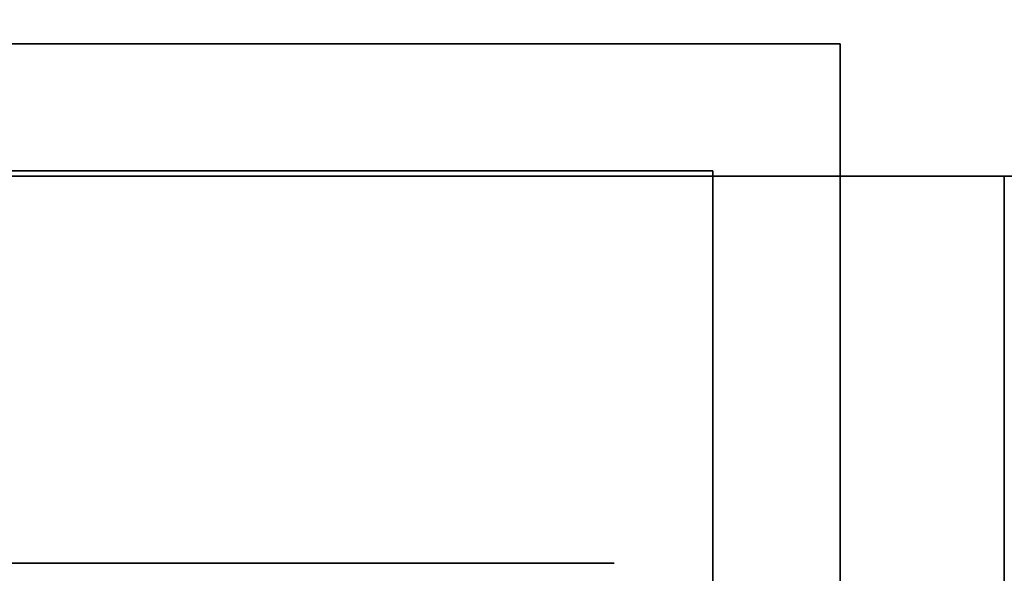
# Model space of a CAD drawing. Extents: x -1299 to -1246.9, y 2743.7 to 2747.9.
# Tile 492 of 656: x -1253.0293 to -1252.9921, y 2746.7055 to 2746.7264. Entities that reach past the tile are written whole.
import ezdxf

# ---------------------------------------------------------------- set-up
doc = ezdxf.new("R2010")
doc.units = 0
doc.header["$LTSCALE"] = 150
doc.header["$MEASUREMENT"] = 0
doc.layers.add('3DFACE_BOLT', color=7, linetype='CONTINUOUS')
doc.layers.add('3DFACE_SHAPE', color=7, linetype='CONTINUOUS')

msp = doc.modelspace()

# ---------------------------------------------------------------- linework, layer by layer
at = {"layer": '3DFACE_BOLT', "color": 1}
for points, invisible_edges in [([(-1253.028219, 2746.738449, 0.138), (-1253.027827, 2746.738449, 0.135528), (-1253.028219, 2746.688449, 0.138)], 14), ([(-1253.028219, 2746.688449, 0.138), (-1253.027827, 2746.738449, 0.135528), (-1253.027827, 2746.688449, 0.135528)], 3), ([(-1253.027827, 2746.738449, 0.140472), (-1253.028219, 2746.738449, 0.138), (-1253.027827, 2746.688449, 0.140472)], 14), ([(-1253.027827, 2746.688449, 0.140472), (-1253.028219, 2746.738449, 0.138), (-1253.028219, 2746.688449, 0.138)], 3), ([(-1253.028219, 2746.738449, 0.068), (-1253.027827, 2746.738449, 0.065528), (-1253.028219, 2746.688449, 0.068)], 14), ([(-1253.028219, 2746.688449, 0.068), (-1253.027827, 2746.738449, 0.065528), (-1253.027827, 2746.688449, 0.065528)], 3), ([(-1253.027827, 2746.738449, 0.070472), (-1253.028219, 2746.738449, 0.068), (-1253.027827, 2746.688449, 0.070472)], 14), ([(-1253.027827, 2746.688449, 0.070472), (-1253.028219, 2746.738449, 0.068), (-1253.028219, 2746.688449, 0.068)], 3), ([(-1253.027827, 2746.738449, 0.135528), (-1253.026691, 2746.738449, 0.133298), (-1253.027827, 2746.688449, 0.135528)], 14), ([(-1253.027827, 2746.688449, 0.135528), (-1253.026691, 2746.738449, 0.133298), (-1253.026691, 2746.688449, 0.133298)], 3), ([(-1253.026691, 2746.738449, 0.142702), (-1253.027827, 2746.738449, 0.140472), (-1253.026691, 2746.688449, 0.142702)], 14), ([(-1253.026691, 2746.688449, 0.142702), (-1253.027827, 2746.738449, 0.140472), (-1253.027827, 2746.688449, 0.140472)], 3), ([(-1253.027827, 2746.738449, 0.065528), (-1253.026691, 2746.738449, 0.063298), (-1253.027827, 2746.688449, 0.065528)], 14), ([(-1253.027827, 2746.688449, 0.065528), (-1253.026691, 2746.738449, 0.063298), (-1253.026691, 2746.688449, 0.063298)], 3), ([(-1253.026691, 2746.738449, 0.072702), (-1253.027827, 2746.738449, 0.070472), (-1253.026691, 2746.688449, 0.072702)], 14), ([(-1253.026691, 2746.688449, 0.072702), (-1253.027827, 2746.738449, 0.070472), (-1253.027827, 2746.688449, 0.070472)], 3), ([(-1253.026691, 2746.738449, 0.133298), (-1253.024921, 2746.738449, 0.131528), (-1253.026691, 2746.688449, 0.133298)], 14), ([(-1253.026691, 2746.688449, 0.133298), (-1253.024921, 2746.738449, 0.131528), (-1253.024921, 2746.688449, 0.131528)], 3), ([(-1253.024921, 2746.738449, 0.144472), (-1253.026691, 2746.738449, 0.142702), (-1253.024921, 2746.688449, 0.144472)], 14), ([(-1253.024921, 2746.688449, 0.144472), (-1253.026691, 2746.738449, 0.142702), (-1253.026691, 2746.688449, 0.142702)], 3), ([(-1253.026691, 2746.738449, 0.063298), (-1253.024921, 2746.738449, 0.061528), (-1253.026691, 2746.688449, 0.063298)], 14), ([(-1253.026691, 2746.688449, 0.063298), (-1253.024921, 2746.738449, 0.061528), (-1253.024921, 2746.688449, 0.061528)], 3), ([(-1253.024921, 2746.738449, 0.074472), (-1253.026691, 2746.738449, 0.072702), (-1253.024921, 2746.688449, 0.074472)], 14), ([(-1253.024921, 2746.688449, 0.074472), (-1253.026691, 2746.738449, 0.072702), (-1253.026691, 2746.688449, 0.072702)], 3), ([(-1253.024921, 2746.738449, 0.131528), (-1253.022691, 2746.738449, 0.130392), (-1253.024921, 2746.688449, 0.131528)], 14), ([(-1253.024921, 2746.688449, 0.131528), (-1253.022691, 2746.738449, 0.130392), (-1253.022691, 2746.688449, 0.130392)], 3), ([(-1253.022691, 2746.738449, 0.145608), (-1253.024921, 2746.738449, 0.144472), (-1253.022691, 2746.688449, 0.145608)], 14), ([(-1253.022691, 2746.688449, 0.145608), (-1253.024921, 2746.738449, 0.144472), (-1253.024921, 2746.688449, 0.144472)], 3), ([(-1253.024921, 2746.738449, 0.061528), (-1253.022691, 2746.738449, 0.060392), (-1253.024921, 2746.688449, 0.061528)], 14), ([(-1253.024921, 2746.688449, 0.061528), (-1253.022691, 2746.738449, 0.060392), (-1253.022691, 2746.688449, 0.060392)], 3), ([(-1253.022691, 2746.738449, 0.075608), (-1253.024921, 2746.738449, 0.074472), (-1253.022691, 2746.688449, 0.075608)], 14), ([(-1253.022691, 2746.688449, 0.075608), (-1253.024921, 2746.738449, 0.074472), (-1253.024921, 2746.688449, 0.074472)], 3), ([(-1253.022691, 2746.738449, 0.130392), (-1253.020219, 2746.738449, 0.13), (-1253.022691, 2746.688449, 0.130392)], 14), ([(-1253.022691, 2746.688449, 0.130392), (-1253.020219, 2746.738449, 0.13), (-1253.020219, 2746.688449, 0.13)], 3), ([(-1253.020219, 2746.738449, 0.146), (-1253.022691, 2746.738449, 0.145608), (-1253.020219, 2746.688449, 0.146)], 14), ([(-1253.020219, 2746.688449, 0.146), (-1253.022691, 2746.738449, 0.145608), (-1253.022691, 2746.688449, 0.145608)], 3), ([(-1253.022691, 2746.738449, 0.060392), (-1253.020219, 2746.738449, 0.06), (-1253.022691, 2746.688449, 0.060392)], 14), ([(-1253.022691, 2746.688449, 0.060392), (-1253.020219, 2746.738449, 0.06), (-1253.020219, 2746.688449, 0.06)], 3), ([(-1253.020219, 2746.738449, 0.076), (-1253.022691, 2746.738449, 0.075608), (-1253.020219, 2746.688449, 0.076)], 14), ([(-1253.020219, 2746.688449, 0.076), (-1253.022691, 2746.738449, 0.075608), (-1253.022691, 2746.688449, 0.075608)], 3), ([(-1253.020219, 2746.738449, 0.13), (-1253.017747, 2746.738449, 0.130392), (-1253.020219, 2746.688449, 0.13)], 14), ([(-1253.020219, 2746.688449, 0.13), (-1253.017747, 2746.738449, 0.130392), (-1253.017747, 2746.688449, 0.130392)], 3), ([(-1253.017747, 2746.738449, 0.145608), (-1253.020219, 2746.738449, 0.146), (-1253.017747, 2746.688449, 0.145608)], 14), ([(-1253.017747, 2746.688449, 0.145608), (-1253.020219, 2746.738449, 0.146), (-1253.020219, 2746.688449, 0.146)], 3), ([(-1253.020219, 2746.738449, 0.06), (-1253.017747, 2746.738449, 0.060392), (-1253.020219, 2746.688449, 0.06)], 14), ([(-1253.020219, 2746.688449, 0.06), (-1253.017747, 2746.738449, 0.060392), (-1253.017747, 2746.688449, 0.060392)], 3), ([(-1253.017747, 2746.738449, 0.075608), (-1253.020219, 2746.738449, 0.076), (-1253.017747, 2746.688449, 0.075608)], 14), ([(-1253.017747, 2746.688449, 0.075608), (-1253.020219, 2746.738449, 0.076), (-1253.020219, 2746.688449, 0.076)], 3), ([(-1253.017747, 2746.738449, 0.130392), (-1253.015516, 2746.738449, 0.131528), (-1253.017747, 2746.688449, 0.130392)], 14), ([(-1253.017747, 2746.688449, 0.130392), (-1253.015516, 2746.738449, 0.131528), (-1253.015516, 2746.688449, 0.131528)], 3), ([(-1253.015516, 2746.738449, 0.144472), (-1253.017747, 2746.738449, 0.145608), (-1253.015516, 2746.688449, 0.144472)], 14), ([(-1253.015516, 2746.688449, 0.144472), (-1253.017747, 2746.738449, 0.145608), (-1253.017747, 2746.688449, 0.145608)], 3), ([(-1253.017747, 2746.738449, 0.060392), (-1253.015516, 2746.738449, 0.061528), (-1253.017747, 2746.688449, 0.060392)], 14), ([(-1253.017747, 2746.688449, 0.060392), (-1253.015516, 2746.738449, 0.061528), (-1253.015516, 2746.688449, 0.061528)], 3), ([(-1253.015516, 2746.738449, 0.074472), (-1253.017747, 2746.738449, 0.075608), (-1253.015516, 2746.688449, 0.074472)], 14), ([(-1253.015516, 2746.688449, 0.074472), (-1253.017747, 2746.738449, 0.075608), (-1253.017747, 2746.688449, 0.075608)], 3), ([(-1253.015516, 2746.738449, 0.131528), (-1253.013747, 2746.738449, 0.133298), (-1253.015516, 2746.688449, 0.131528)], 14), ([(-1253.015516, 2746.688449, 0.131528), (-1253.013747, 2746.738449, 0.133298), (-1253.013747, 2746.688449, 0.133298)], 3), ([(-1253.013747, 2746.738449, 0.142702), (-1253.015516, 2746.738449, 0.144472), (-1253.013747, 2746.688449, 0.142702)], 14), ([(-1253.013747, 2746.688449, 0.142702), (-1253.015516, 2746.738449, 0.144472), (-1253.015516, 2746.688449, 0.144472)], 3), ([(-1253.015516, 2746.738449, 0.061528), (-1253.013747, 2746.738449, 0.063298), (-1253.015516, 2746.688449, 0.061528)], 14), ([(-1253.015516, 2746.688449, 0.061528), (-1253.013747, 2746.738449, 0.063298), (-1253.013747, 2746.688449, 0.063298)], 3), ([(-1253.013747, 2746.738449, 0.072702), (-1253.015516, 2746.738449, 0.074472), (-1253.013747, 2746.688449, 0.072702)], 14), ([(-1253.013747, 2746.688449, 0.072702), (-1253.015516, 2746.738449, 0.074472), (-1253.015516, 2746.688449, 0.074472)], 3), ([(-1253.013747, 2746.738449, 0.133298), (-1253.01261, 2746.738449, 0.135528), (-1253.013747, 2746.688449, 0.133298)], 14), ([(-1253.013747, 2746.688449, 0.133298), (-1253.01261, 2746.738449, 0.135528), (-1253.01261, 2746.688449, 0.135528)], 3), ([(-1253.01261, 2746.738449, 0.140472), (-1253.013747, 2746.738449, 0.142702), (-1253.01261, 2746.688449, 0.140472)], 14), ([(-1253.01261, 2746.688449, 0.140472), (-1253.013747, 2746.738449, 0.142702), (-1253.013747, 2746.688449, 0.142702)], 3), ([(-1253.013747, 2746.738449, 0.063298), (-1253.01261, 2746.738449, 0.065528), (-1253.013747, 2746.688449, 0.063298)], 14), ([(-1253.013747, 2746.688449, 0.063298), (-1253.01261, 2746.738449, 0.065528), (-1253.01261, 2746.688449, 0.065528)], 3), ([(-1253.01261, 2746.738449, 0.070472), (-1253.013747, 2746.738449, 0.072702), (-1253.01261, 2746.688449, 0.070472)], 14), ([(-1253.01261, 2746.688449, 0.070472), (-1253.013747, 2746.738449, 0.072702), (-1253.013747, 2746.688449, 0.072702)], 3), ([(-1253.01261, 2746.738449, 0.135528), (-1253.012219, 2746.738449, 0.138), (-1253.01261, 2746.688449, 0.135528)], 14), ([(-1253.01261, 2746.688449, 0.135528), (-1253.012219, 2746.738449, 0.138), (-1253.012219, 2746.688449, 0.138)], 3), ([(-1253.012219, 2746.738449, 0.138), (-1253.01261, 2746.738449, 0.140472), (-1253.012219, 2746.688449, 0.138)], 14), ([(-1253.012219, 2746.688449, 0.138), (-1253.01261, 2746.738449, 0.140472), (-1253.01261, 2746.688449, 0.140472)], 3), ([(-1253.01261, 2746.738449, 0.065528), (-1253.012219, 2746.738449, 0.068), (-1253.01261, 2746.688449, 0.065528)], 14), ([(-1253.01261, 2746.688449, 0.065528), (-1253.012219, 2746.738449, 0.068), (-1253.012219, 2746.688449, 0.068)], 3), ([(-1253.012219, 2746.738449, 0.068), (-1253.01261, 2746.738449, 0.070472), (-1253.012219, 2746.688449, 0.068)], 14), ([(-1253.012219, 2746.688449, 0.068), (-1253.01261, 2746.738449, 0.070472), (-1253.01261, 2746.688449, 0.070472)], 3), ([(-1253.033594, 2746.720649, 0.138), (-1253.026906, 2746.720649, 0.126417), (-1253.033594, 2746.705849, 0.138)], 14), ([(-1253.033594, 2746.705849, 0.138), (-1253.026906, 2746.720649, 0.126417), (-1253.026906, 2746.705849, 0.126417)], 3), ([(-1253.026906, 2746.720649, 0.149583), (-1253.033594, 2746.720649, 0.138), (-1253.026906, 2746.705849, 0.149583)], 14), ([(-1253.026906, 2746.705849, 0.149583), (-1253.033594, 2746.720649, 0.138), (-1253.033594, 2746.705849, 0.138)], 3), ([(-1253.033594, 2746.720649, 0.138), (-1253.026906, 2746.720649, 0.149583), (-1253.026906, 2746.720649, 0.126417)], 2), ([(-1253.033594, 2746.720649, 0.068), (-1253.026906, 2746.720649, 0.056417), (-1253.033594, 2746.705849, 0.068)], 14), ([(-1253.033594, 2746.705849, 0.068), (-1253.026906, 2746.720649, 0.056417), (-1253.026906, 2746.705849, 0.056417)], 3), ([(-1253.026906, 2746.720649, 0.079583), (-1253.033594, 2746.720649, 0.068), (-1253.026906, 2746.705849, 0.079583)], 14), ([(-1253.026906, 2746.705849, 0.079583), (-1253.033594, 2746.720649, 0.068), (-1253.033594, 2746.705849, 0.068)], 3), ([(-1253.033594, 2746.720649, 0.068), (-1253.026906, 2746.720649, 0.079583), (-1253.026906, 2746.720649, 0.056417)], 2), ([(-1253.026906, 2746.720649, 0.126417), (-1253.013531, 2746.720649, 0.126417), (-1253.026906, 2746.705849, 0.126417)], 14), ([(-1253.026906, 2746.705849, 0.126417), (-1253.013531, 2746.720649, 0.126417), (-1253.013531, 2746.705849, 0.126417)], 3), ([(-1253.013531, 2746.720649, 0.149583), (-1253.026906, 2746.720649, 0.149583), (-1253.013531, 2746.705849, 0.149583)], 14), ([(-1253.013531, 2746.705849, 0.149583), (-1253.026906, 2746.720649, 0.149583), (-1253.026906, 2746.705849, 0.149583)], 3), ([(-1253.026906, 2746.720649, 0.149583), (-1253.013531, 2746.720649, 0.149583), (-1253.026906, 2746.720649, 0.126417)], 14), ([(-1253.026906, 2746.720649, 0.126417), (-1253.013531, 2746.720649, 0.149583), (-1253.013531, 2746.720649, 0.126417)], 3), ([(-1253.026906, 2746.720649, 0.056417), (-1253.013531, 2746.720649, 0.056417), (-1253.026906, 2746.705849, 0.056417)], 14), ([(-1253.026906, 2746.705849, 0.056417), (-1253.013531, 2746.720649, 0.056417), (-1253.013531, 2746.705849, 0.056417)], 3), ([(-1253.013531, 2746.720649, 0.079583), (-1253.026906, 2746.720649, 0.079583), (-1253.013531, 2746.705849, 0.079583)], 14), ([(-1253.013531, 2746.705849, 0.079583), (-1253.026906, 2746.720649, 0.079583), (-1253.026906, 2746.705849, 0.079583)], 3), ([(-1253.026906, 2746.720649, 0.079583), (-1253.013531, 2746.720649, 0.079583), (-1253.026906, 2746.720649, 0.056417)], 14), ([(-1253.026906, 2746.720649, 0.056417), (-1253.013531, 2746.720649, 0.079583), (-1253.013531, 2746.720649, 0.056417)], 3), ([(-1253.013531, 2746.720649, 0.126417), (-1253.006844, 2746.720649, 0.138), (-1253.013531, 2746.705849, 0.126417)], 14), ([(-1253.013531, 2746.705849, 0.126417), (-1253.006844, 2746.720649, 0.138), (-1253.006844, 2746.705849, 0.138)], 3), ([(-1253.006844, 2746.720649, 0.138), (-1253.013531, 2746.720649, 0.149583), (-1253.006844, 2746.705849, 0.138)], 14), ([(-1253.006844, 2746.705849, 0.138), (-1253.013531, 2746.720649, 0.149583), (-1253.013531, 2746.705849, 0.149583)], 3), ([(-1253.013531, 2746.720649, 0.149583), (-1253.006844, 2746.720649, 0.138), (-1253.013531, 2746.720649, 0.126417)], 12), ([(-1253.013531, 2746.720649, 0.056417), (-1253.006844, 2746.720649, 0.068), (-1253.013531, 2746.705849, 0.056417)], 14), ([(-1253.013531, 2746.705849, 0.056417), (-1253.006844, 2746.720649, 0.068), (-1253.006844, 2746.705849, 0.068)], 3), ([(-1253.006844, 2746.720649, 0.068), (-1253.013531, 2746.720649, 0.079583), (-1253.006844, 2746.705849, 0.068)], 14), ([(-1253.006844, 2746.705849, 0.068), (-1253.013531, 2746.720649, 0.079583), (-1253.013531, 2746.705849, 0.079583)], 3), ([(-1253.013531, 2746.720649, 0.079583), (-1253.006844, 2746.720649, 0.068), (-1253.013531, 2746.720649, 0.056417)], 12), ([(-1253.033594, 2746.705849, 0.138), (-1253.026906, 2746.705849, 0.126417), (-1253.026906, 2746.705849, 0.149583)], 2), ([(-1253.033594, 2746.705849, 0.068), (-1253.026906, 2746.705849, 0.056417), (-1253.026906, 2746.705849, 0.079583)], 2), ([(-1253.026906, 2746.705849, 0.126417), (-1253.013531, 2746.705849, 0.126417), (-1253.026906, 2746.705849, 0.149583)], 14), ([(-1253.026906, 2746.705849, 0.149583), (-1253.013531, 2746.705849, 0.126417), (-1253.013531, 2746.705849, 0.149583)], 3), ([(-1253.026906, 2746.705849, 0.056417), (-1253.013531, 2746.705849, 0.056417), (-1253.026906, 2746.705849, 0.079583)], 14), ([(-1253.026906, 2746.705849, 0.079583), (-1253.013531, 2746.705849, 0.056417), (-1253.013531, 2746.705849, 0.079583)], 3), ([(-1253.013531, 2746.705849, 0.126417), (-1253.006844, 2746.705849, 0.138), (-1253.013531, 2746.705849, 0.149583)], 12), ([(-1253.013531, 2746.705849, 0.056417), (-1253.006844, 2746.705849, 0.068), (-1253.013531, 2746.705849, 0.079583)], 12)]:
    msp.add_3dface(points, dxfattribs=dict(at, invisible_edges=invisible_edges))
at = {"layer": '3DFACE_SHAPE', "color": 13}
for points, invisible_edges in [([(-1253.028719, 2746.725449, 0.068), (-1253.026229, 2746.725449, 0.06199), (-1253.049319, 2746.725449, 0.068)], 14), ([(-1253.026229, 2746.725449, 0.06199), (-1253.020219, 2746.725449, 0.0595), (-1253.049319, 2746.725449, 0.068)], 14), ([(-1253.049319, 2746.725449, 0.068), (-1253.020219, 2746.725449, 0.0595), (-1253.049319, 2746.725449, 0.033)], 15), ([(-1253.020219, 2746.725449, 0.0595), (-1253.014208, 2746.725449, 0.06199), (-1253.049319, 2746.725449, 0.033)], 14), ([(-1253.049319, 2746.725449, 0.033), (-1253.014208, 2746.725449, 0.06199), (-1252.998319, 2746.725449, 0.033)], 3), ([(-1252.998319, 2746.725449, 0.173), (-1253.026229, 2746.725449, 0.14401), (-1253.049319, 2746.725449, 0.173)], 3), ([(-1253.026229, 2746.725449, 0.14401), (-1253.049319, 2746.725449, 0.138), (-1253.049319, 2746.725449, 0.173)], 13), ([(-1253.026229, 2746.725449, 0.14401), (-1253.028719, 2746.725449, 0.138), (-1253.049319, 2746.725449, 0.138)], 14), ([(-1253.028719, 2746.725449, 0.068), (-1253.049319, 2746.725449, 0.068), (-1253.026229, 2746.725449, 0.13199)], 15), ([(-1253.026229, 2746.725449, 0.13199), (-1253.049319, 2746.725449, 0.068), (-1253.028719, 2746.725449, 0.138)], 3), ([(-1253.049319, 2746.725449, 0.068), (-1253.049319, 2746.725449, 0.138), (-1253.028719, 2746.725449, 0.138)], 14), ([(-1252.998319, 2746.725449, 0.033), (-1253.020219, 2746.720649, 0.033), (-1253.049319, 2746.725449, 0.033)], 3), ([(-1253.020219, 2746.720649, 0.033), (-1253.049319, 2746.720649, 0.033), (-1253.049319, 2746.725449, 0.033)], 12), ([(-1253.049319, 2746.720649, 0.173), (-1253.003119, 2746.720649, 0.173), (-1253.049319, 2746.725449, 0.173)], 2), ([(-1253.049319, 2746.725449, 0.173), (-1253.003119, 2746.720649, 0.173), (-1252.998319, 2746.725449, 0.173)], 3), ([(-1253.026229, 2746.725449, 0.07401), (-1253.028719, 2746.725449, 0.068), (-1253.026229, 2746.725449, 0.13199)], 14), ([(-1253.026229, 2746.720649, 0.06199), (-1253.026229, 2746.725449, 0.06199), (-1253.028719, 2746.720649, 0.068)], 3), ([(-1253.026229, 2746.725449, 0.06199), (-1253.028719, 2746.725449, 0.068), (-1253.028719, 2746.720649, 0.068)], 14), ([(-1253.028719, 2746.720649, 0.068), (-1253.028719, 2746.725449, 0.068), (-1253.026229, 2746.720649, 0.07401)], 3), ([(-1253.028719, 2746.725449, 0.068), (-1253.026229, 2746.725449, 0.07401), (-1253.026229, 2746.720649, 0.07401)], 14), ([(-1253.026229, 2746.720649, 0.13199), (-1253.026229, 2746.725449, 0.13199), (-1253.028719, 2746.720649, 0.138)], 3), ([(-1253.026229, 2746.725449, 0.13199), (-1253.028719, 2746.725449, 0.138), (-1253.028719, 2746.720649, 0.138)], 14), ([(-1253.028719, 2746.720649, 0.138), (-1253.028719, 2746.725449, 0.138), (-1253.026229, 2746.720649, 0.14401)], 3), ([(-1253.028719, 2746.725449, 0.138), (-1253.026229, 2746.725449, 0.14401), (-1253.026229, 2746.720649, 0.14401)], 14), ([(-1253.020219, 2746.725449, 0.1465), (-1253.026229, 2746.725449, 0.14401), (-1252.998319, 2746.725449, 0.173)], 14), ([(-1253.026229, 2746.725449, 0.13199), (-1253.020219, 2746.725449, 0.1295), (-1253.026229, 2746.725449, 0.07401)], 14), ([(-1253.020219, 2746.725449, 0.1295), (-1253.020219, 2746.725449, 0.0765), (-1253.026229, 2746.725449, 0.07401)], 13), ([(-1253.026229, 2746.720649, 0.07401), (-1253.026229, 2746.725449, 0.07401), (-1253.020219, 2746.720649, 0.0765)], 3), ([(-1253.026229, 2746.725449, 0.07401), (-1253.020219, 2746.725449, 0.0765), (-1253.020219, 2746.720649, 0.0765)], 14), ([(-1253.020219, 2746.720649, 0.0595), (-1253.020219, 2746.725449, 0.0595), (-1253.026229, 2746.720649, 0.06199)], 3), ([(-1253.020219, 2746.725449, 0.0595), (-1253.026229, 2746.725449, 0.06199), (-1253.026229, 2746.720649, 0.06199)], 14), ([(-1253.026229, 2746.720649, 0.14401), (-1253.026229, 2746.725449, 0.14401), (-1253.020219, 2746.720649, 0.1465)], 3), ([(-1253.026229, 2746.725449, 0.14401), (-1253.020219, 2746.725449, 0.1465), (-1253.020219, 2746.720649, 0.1465)], 14), ([(-1253.020219, 2746.720649, 0.1295), (-1253.020219, 2746.725449, 0.1295), (-1253.026229, 2746.720649, 0.13199)], 3), ([(-1253.020219, 2746.725449, 0.1295), (-1253.026229, 2746.725449, 0.13199), (-1253.026229, 2746.720649, 0.13199)], 14), ([(-1253.020219, 2746.725449, 0.1295), (-1253.014208, 2746.725449, 0.13199), (-1253.020219, 2746.725449, 0.0765)], 14), ([(-1253.014208, 2746.725449, 0.13199), (-1253.011719, 2746.725449, 0.138), (-1253.020219, 2746.725449, 0.0765)], 14), ([(-1253.020219, 2746.725449, 0.0765), (-1253.011719, 2746.725449, 0.138), (-1253.014208, 2746.725449, 0.07401)], 3), ([(-1252.998319, 2746.725449, 0.138), (-1253.014208, 2746.725449, 0.14401), (-1253.020219, 2746.725449, 0.1465)], 13), ([(-1252.998319, 2746.725449, 0.138), (-1253.020219, 2746.725449, 0.1465), (-1252.998319, 2746.725449, 0.173)], 3), ([(-1253.020219, 2746.720649, 0.0765), (-1253.020219, 2746.725449, 0.0765), (-1253.014208, 2746.720649, 0.07401)], 3), ([(-1253.020219, 2746.725449, 0.0765), (-1253.014208, 2746.725449, 0.07401), (-1253.014208, 2746.720649, 0.07401)], 14), ([(-1253.014208, 2746.720649, 0.06199), (-1253.014208, 2746.725449, 0.06199), (-1253.020219, 2746.720649, 0.0595)], 3), ([(-1253.014208, 2746.725449, 0.06199), (-1253.020219, 2746.725449, 0.0595), (-1253.020219, 2746.720649, 0.0595)], 14), ([(-1253.020219, 2746.720649, 0.1465), (-1253.020219, 2746.725449, 0.1465), (-1253.014208, 2746.720649, 0.14401)], 3), ([(-1253.020219, 2746.725449, 0.1465), (-1253.014208, 2746.725449, 0.14401), (-1253.014208, 2746.720649, 0.14401)], 14), ([(-1253.014208, 2746.720649, 0.13199), (-1253.014208, 2746.725449, 0.13199), (-1253.020219, 2746.720649, 0.1295)], 3), ([(-1253.014208, 2746.725449, 0.13199), (-1253.020219, 2746.725449, 0.1295), (-1253.020219, 2746.720649, 0.1295)], 14), ([(-1253.003119, 2746.720649, 0.033), (-1253.020219, 2746.720649, 0.033), (-1252.998319, 2746.725449, 0.033)], 14), ([(-1253.014208, 2746.725449, 0.06199), (-1252.998319, 2746.725449, 0.068), (-1252.998319, 2746.725449, 0.033)], 13), ([(-1253.014208, 2746.725449, 0.06199), (-1253.011719, 2746.725449, 0.068), (-1252.998319, 2746.725449, 0.068)], 14), ([(-1253.011719, 2746.725449, 0.068), (-1253.014208, 2746.725449, 0.07401), (-1252.998319, 2746.725449, 0.068)], 14), ([(-1253.011719, 2746.725449, 0.138), (-1252.998319, 2746.725449, 0.068), (-1253.014208, 2746.725449, 0.07401)], 15), ([(-1253.011719, 2746.725449, 0.138), (-1253.014208, 2746.725449, 0.14401), (-1252.998319, 2746.725449, 0.138)], 14), ([(-1253.014208, 2746.720649, 0.07401), (-1253.014208, 2746.725449, 0.07401), (-1253.011719, 2746.720649, 0.068)], 3), ([(-1253.014208, 2746.725449, 0.07401), (-1253.011719, 2746.725449, 0.068), (-1253.011719, 2746.720649, 0.068)], 14), ([(-1253.011719, 2746.720649, 0.068), (-1253.011719, 2746.725449, 0.068), (-1253.014208, 2746.720649, 0.06199)], 3), ([(-1253.011719, 2746.725449, 0.068), (-1253.014208, 2746.725449, 0.06199), (-1253.014208, 2746.720649, 0.06199)], 14), ([(-1253.014208, 2746.720649, 0.14401), (-1253.014208, 2746.725449, 0.14401), (-1253.011719, 2746.720649, 0.138)], 3), ([(-1253.014208, 2746.725449, 0.14401), (-1253.011719, 2746.725449, 0.138), (-1253.011719, 2746.720649, 0.138)], 14), ([(-1253.011719, 2746.720649, 0.138), (-1253.011719, 2746.725449, 0.138), (-1253.014208, 2746.720649, 0.13199)], 3), ([(-1253.011719, 2746.725449, 0.138), (-1253.014208, 2746.725449, 0.13199), (-1253.014208, 2746.720649, 0.13199)], 14), ([(-1252.998319, 2746.725449, 0.068), (-1253.011719, 2746.725449, 0.138), (-1252.998319, 2746.725449, 0.138)], 3), ([(-1252.998319, 2746.674449, 0.033), (-1253.003119, 2746.720649, 0.033), (-1252.998319, 2746.725449, 0.033)], 3), ([(-1253.003119, 2746.720649, 0.173), (-1252.998319, 2746.674449, 0.173), (-1252.998319, 2746.725449, 0.173)], 13), ([(-1252.998319, 2746.708949, 0.068), (-1252.998319, 2746.706459, 0.06199), (-1252.998319, 2746.725449, 0.068)], 14), ([(-1252.998319, 2746.706459, 0.06199), (-1252.998319, 2746.700449, 0.0595), (-1252.998319, 2746.725449, 0.068)], 14), ([(-1252.998319, 2746.725449, 0.068), (-1252.998319, 2746.700449, 0.0595), (-1252.998319, 2746.725449, 0.033)], 15), ([(-1252.998319, 2746.700449, 0.0595), (-1252.998319, 2746.694438, 0.06199), (-1252.998319, 2746.725449, 0.033)], 14), ([(-1252.998319, 2746.725449, 0.033), (-1252.998319, 2746.694438, 0.06199), (-1252.998319, 2746.674449, 0.033)], 3), ([(-1252.998319, 2746.708949, 0.068), (-1252.998319, 2746.725449, 0.068), (-1252.998319, 2746.706459, 0.13199)], 15), ([(-1252.998319, 2746.706459, 0.13199), (-1252.998319, 2746.725449, 0.068), (-1252.998319, 2746.708949, 0.138)], 3), ([(-1252.998319, 2746.725449, 0.068), (-1252.998319, 2746.725449, 0.138), (-1252.998319, 2746.708949, 0.138)], 14), ([(-1252.998319, 2746.674449, 0.173), (-1252.998319, 2746.706459, 0.14401), (-1252.998319, 2746.725449, 0.173)], 3), ([(-1252.998319, 2746.725449, 0.173), (-1252.998319, 2746.706459, 0.14401), (-1252.998319, 2746.725449, 0.138)], 3), ([(-1252.998319, 2746.706459, 0.14401), (-1252.998319, 2746.708949, 0.138), (-1252.998319, 2746.725449, 0.138)], 14), ([(-1253.020219, 2746.720649, 0.033), (-1253.026229, 2746.720649, 0.06199), (-1253.049319, 2746.720649, 0.033)], 15), ([(-1253.026229, 2746.720649, 0.06199), (-1253.028719, 2746.720649, 0.068), (-1253.049319, 2746.720649, 0.033)], 14), ([(-1253.028719, 2746.720649, 0.138), (-1253.049319, 2746.720649, 0.033), (-1253.028719, 2746.720649, 0.068)], 15), ([(-1253.049319, 2746.720649, 0.033), (-1253.028719, 2746.720649, 0.138), (-1253.049319, 2746.720649, 0.173)], 3), ([(-1253.028719, 2746.720649, 0.138), (-1253.026229, 2746.720649, 0.14401), (-1253.049319, 2746.720649, 0.173)], 14), ([(-1253.049319, 2746.720649, 0.173), (-1253.026229, 2746.720649, 0.14401), (-1253.003119, 2746.720649, 0.173)], 3), ([(-1253.026229, 2746.720649, 0.13199), (-1253.028719, 2746.720649, 0.138), (-1253.026229, 2746.720649, 0.07401)], 14), ([(-1253.026229, 2746.720649, 0.07401), (-1253.028719, 2746.720649, 0.138), (-1253.028719, 2746.720649, 0.068)], 3), ([(-1253.020219, 2746.720649, 0.0595), (-1253.026229, 2746.720649, 0.06199), (-1253.020219, 2746.720649, 0.033)], 14), ([(-1253.026229, 2746.720649, 0.14401), (-1253.020219, 2746.720649, 0.1465), (-1253.003119, 2746.720649, 0.173)], 14), ([(-1253.026229, 2746.720649, 0.07401), (-1253.020219, 2746.720649, 0.0765), (-1253.026229, 2746.720649, 0.13199)], 14), ([(-1253.020219, 2746.720649, 0.0765), (-1253.020219, 2746.720649, 0.1295), (-1253.026229, 2746.720649, 0.13199)], 13), ([(-1253.003119, 2746.720649, 0.173), (-1253.020219, 2746.720649, 0.1465), (-1253.014208, 2746.720649, 0.14401)], 13), ([(-1253.020219, 2746.720649, 0.0765), (-1253.014208, 2746.720649, 0.07401), (-1253.020219, 2746.720649, 0.1295)], 14), ([(-1253.014208, 2746.720649, 0.07401), (-1253.011719, 2746.720649, 0.068), (-1253.020219, 2746.720649, 0.1295)], 14), ([(-1253.020219, 2746.720649, 0.1295), (-1253.011719, 2746.720649, 0.068), (-1253.014208, 2746.720649, 0.13199)], 15), ([(-1253.003119, 2746.720649, 0.033), (-1253.014208, 2746.720649, 0.06199), (-1253.020219, 2746.720649, 0.033)], 3), ([(-1253.014208, 2746.720649, 0.06199), (-1253.020219, 2746.720649, 0.0595), (-1253.020219, 2746.720649, 0.033)], 14), ([(-1253.014208, 2746.720649, 0.14401), (-1253.011719, 2746.720649, 0.138), (-1253.003119, 2746.720649, 0.173)], 14), ([(-1253.011719, 2746.720649, 0.138), (-1253.014208, 2746.720649, 0.13199), (-1253.003119, 2746.720649, 0.033)], 14), ([(-1253.011719, 2746.720649, 0.068), (-1253.003119, 2746.720649, 0.033), (-1253.014208, 2746.720649, 0.13199)], 15), ([(-1253.011719, 2746.720649, 0.068), (-1253.014208, 2746.720649, 0.06199), (-1253.003119, 2746.720649, 0.033)], 14), ([(-1253.003119, 2746.720649, 0.173), (-1253.011719, 2746.720649, 0.138), (-1253.003119, 2746.720649, 0.033)], 3), ([(-1253.003119, 2746.700449, 0.033), (-1253.003119, 2746.706459, 0.06199), (-1253.003119, 2746.720649, 0.033)], 15), ([(-1253.003119, 2746.706459, 0.06199), (-1253.003119, 2746.708949, 0.068), (-1253.003119, 2746.720649, 0.033)], 14), ([(-1253.003119, 2746.720649, 0.033), (-1253.003119, 2746.708949, 0.068), (-1253.003119, 2746.720649, 0.173)], 3), ([(-1253.003119, 2746.708949, 0.068), (-1253.003119, 2746.706459, 0.07401), (-1253.003119, 2746.720649, 0.173)], 14), ([(-1253.003119, 2746.708949, 0.138), (-1253.003119, 2746.720649, 0.173), (-1253.003119, 2746.706459, 0.07401)], 15), ([(-1253.003119, 2746.708949, 0.138), (-1253.003119, 2746.706459, 0.14401), (-1253.003119, 2746.720649, 0.173)], 14), ([(-1253.003119, 2746.706459, 0.14401), (-1253.003119, 2746.700449, 0.1465), (-1253.003119, 2746.720649, 0.173)], 14), ([(-1253.003119, 2746.720649, 0.173), (-1253.003119, 2746.700449, 0.1465), (-1253.003119, 2746.694438, 0.14401)], 13), ([(-1253.003119, 2746.720649, 0.173), (-1253.003119, 2746.694438, 0.14401), (-1253.003119, 2746.674449, 0.173)], 3), ([(-1253.003119, 2746.700449, 0.033), (-1253.003119, 2746.720649, 0.033), (-1252.998319, 2746.674449, 0.033)], 14), ([(-1253.003119, 2746.720649, 0.173), (-1253.003119, 2746.674449, 0.173), (-1252.998319, 2746.674449, 0.173)], 12), ([(-1253.046219, 2746.720449, 0.198), (-1253.046219, 2746.720449, 0.206), (-1252.998319, 2746.720449, 0.198)], 2), ([(-1253.046219, 2746.720449, 0.206), (-1252.944219, 2746.720449, 0.206), (-1252.998319, 2746.720449, 0.198)], 14), ([(-1253.046219, 2746.720449, 0.008), (-1252.998319, 2746.720449, 0.008), (-1253.046219, 2746.720449)], 2), ([(-1252.998319, 2746.720449, 0.008), (-1252.992119, 2746.720449, 0.008), (-1253.046219, 2746.720449)], 15), ([(-1253.046219, 2746.720449), (-1252.992119, 2746.720449, 0.008), (-1252.944219, 2746.720449)], 3), ([(-1253.046219, 2744.946449), (-1253.046219, 2746.720449), (-1252.944219, 2744.946449)], 2), ([(-1253.046219, 2746.720449), (-1252.944219, 2746.720449), (-1252.944219, 2744.946449)], 12), ([(-1252.998319, 2744.946449, 0.008), (-1252.998319, 2746.720449, 0.008), (-1253.046219, 2744.946449, 0.008)], 2), ([(-1252.998319, 2746.720449, 0.008), (-1253.046219, 2746.720449, 0.008), (-1253.046219, 2744.946449, 0.008)], 12), ([(-1253.046219, 2744.946449, 0.198), (-1253.046219, 2746.720449, 0.198), (-1252.998319, 2744.946449, 0.198)], 2), ([(-1253.046219, 2746.720449, 0.198), (-1252.998319, 2746.720449, 0.198), (-1252.998319, 2744.946449, 0.198)], 12), ([(-1252.944219, 2744.946449, 0.206), (-1252.944219, 2746.720449, 0.206), (-1253.046219, 2744.946449, 0.206)], 2), ([(-1252.944219, 2746.720449, 0.206), (-1253.046219, 2746.720449, 0.206), (-1253.046219, 2744.946449, 0.206)], 12), ([(-1252.998319, 2744.946449, 0.008), (-1252.998319, 2746.700449, 0.0595), (-1252.998319, 2746.720449, 0.008)], 3), ([(-1252.998319, 2746.700449, 0.0595), (-1252.998319, 2746.706459, 0.06199), (-1252.998319, 2746.720449, 0.008)], 14), ([(-1252.998319, 2746.720449, 0.008), (-1252.998319, 2746.706459, 0.06199), (-1252.998319, 2746.708949, 0.068)], 13), ([(-1252.998319, 2746.720449, 0.008), (-1252.998319, 2746.708949, 0.068), (-1252.998319, 2746.720449, 0.198)], 3), ([(-1252.998319, 2746.708949, 0.068), (-1252.998319, 2746.706459, 0.07401), (-1252.998319, 2746.720449, 0.198)], 14), ([(-1252.998319, 2746.708949, 0.138), (-1252.998319, 2746.720449, 0.198), (-1252.998319, 2746.706459, 0.07401)], 15), ([(-1252.998319, 2746.708949, 0.138), (-1252.998319, 2746.706459, 0.14401), (-1252.998319, 2746.720449, 0.198)], 14), ([(-1252.998319, 2746.706459, 0.14401), (-1252.998319, 2746.700449, 0.1465), (-1252.998319, 2746.720449, 0.198)], 14), ([(-1252.998319, 2744.966449, 0.1465), (-1252.998319, 2746.720449, 0.198), (-1252.998319, 2746.700449, 0.1465)], 15), ([(-1252.998319, 2746.720449, 0.198), (-1252.998319, 2744.966449, 0.1465), (-1252.998319, 2744.946449, 0.198)], 3), ([(-1252.998319, 2746.720449, 0.198), (-1252.944219, 2746.720449, 0.206), (-1252.992119, 2746.720449, 0.198)], 15), ([(-1252.998319, 2746.720449, 0.008), (-1252.998319, 2746.720449, 0.198), (-1252.992119, 2746.720449, 0.008)], 14), ([(-1252.998319, 2746.720449, 0.198), (-1252.992119, 2746.720449, 0.198), (-1252.992119, 2746.720449, 0.008)], 13), ([(-1252.992119, 2746.700449, 0.1465), (-1252.992119, 2746.720449, 0.198), (-1252.992119, 2744.972459, 0.14401)], 15), ([(-1252.992119, 2744.972459, 0.14401), (-1252.992119, 2746.720449, 0.198), (-1252.992119, 2744.966449, 0.1465)], 3), ([(-1252.992119, 2746.720449, 0.198), (-1252.992119, 2744.946449, 0.198), (-1252.992119, 2744.966449, 0.1465)], 14), ([(-1252.992119, 2746.700449, 0.1465), (-1252.992119, 2746.706459, 0.14401), (-1252.992119, 2746.720449, 0.198)], 14), ([(-1252.992119, 2746.706459, 0.14401), (-1252.992119, 2746.708949, 0.138), (-1252.992119, 2746.720449, 0.198)], 14), ([(-1252.992119, 2746.720449, 0.198), (-1252.992119, 2746.708949, 0.138), (-1252.992119, 2746.720449, 0.008)], 3), ([(-1252.992119, 2746.708949, 0.138), (-1252.992119, 2746.706459, 0.13199), (-1252.992119, 2746.720449, 0.008)], 14), ([(-1252.992119, 2746.708949, 0.068), (-1252.992119, 2746.720449, 0.008), (-1252.992119, 2746.706459, 0.13199)], 15), ([(-1252.992119, 2746.708949, 0.068), (-1252.992119, 2746.706459, 0.06199), (-1252.992119, 2746.720449, 0.008)], 14), ([(-1252.992119, 2746.720449, 0.008), (-1252.992119, 2746.706459, 0.06199), (-1252.992119, 2746.700449, 0.008)], 3), ([(-1252.944219, 2746.720449, 0.206), (-1252.944219, 2746.720449, 0.198), (-1252.992119, 2746.720449, 0.198)], 12), ([(-1252.992119, 2746.720449, 0.008), (-1252.944219, 2746.720449, 0.008), (-1252.944219, 2746.720449)], 12), ([(-1252.992119, 2744.946449, 0.198), (-1252.992119, 2746.720449, 0.198), (-1252.944219, 2744.946449, 0.198)], 2), ([(-1252.992119, 2746.720449, 0.198), (-1252.944219, 2746.720449, 0.198), (-1252.944219, 2744.946449, 0.198)], 12), ([(-1252.992119, 2746.720449, 0.008), (-1252.992119, 2746.700449, 0.008), (-1252.944219, 2746.720449, 0.008)], 2), ([(-1252.992119, 2746.700449, 0.008), (-1252.992119, 2744.966449, 0.008), (-1252.944219, 2746.720449, 0.008)], 14), ([(-1252.944219, 2746.720449, 0.008), (-1252.992119, 2744.966449, 0.008), (-1252.944219, 2744.946449, 0.008)], 3), ([(-1253.003119, 2746.706459, 0.13199), (-1253.003119, 2746.708949, 0.138), (-1253.003119, 2746.700449, 0.0765)], 14), ([(-1253.003119, 2746.700449, 0.0765), (-1253.003119, 2746.708949, 0.138), (-1253.003119, 2746.706459, 0.07401)], 15), ([(-1253.003119, 2746.706459, 0.06199), (-1252.998319, 2746.706459, 0.06199), (-1253.003119, 2746.708949, 0.068)], 3), ([(-1252.998319, 2746.706459, 0.06199), (-1252.998319, 2746.708949, 0.068), (-1253.003119, 2746.708949, 0.068)], 14), ([(-1253.003119, 2746.708949, 0.068), (-1252.998319, 2746.708949, 0.068), (-1253.003119, 2746.706459, 0.07401)], 3), ([(-1252.998319, 2746.708949, 0.068), (-1252.998319, 2746.706459, 0.07401), (-1253.003119, 2746.706459, 0.07401)], 14), ([(-1253.003119, 2746.706459, 0.13199), (-1252.998319, 2746.706459, 0.13199), (-1253.003119, 2746.708949, 0.138)], 3), ([(-1252.998319, 2746.706459, 0.13199), (-1252.998319, 2746.708949, 0.138), (-1253.003119, 2746.708949, 0.138)], 14), ([(-1253.003119, 2746.708949, 0.138), (-1252.998319, 2746.708949, 0.138), (-1253.003119, 2746.706459, 0.14401)], 3), ([(-1252.998319, 2746.708949, 0.138), (-1252.998319, 2746.706459, 0.14401), (-1253.003119, 2746.706459, 0.14401)], 14), ([(-1252.998319, 2746.706459, 0.07401), (-1252.998319, 2746.708949, 0.068), (-1252.998319, 2746.706459, 0.13199)], 14), ([(-1252.998319, 2746.706459, 0.06199), (-1252.992119, 2746.706459, 0.06199), (-1252.998319, 2746.708949, 0.068)], 3), ([(-1252.992119, 2746.706459, 0.06199), (-1252.992119, 2746.708949, 0.068), (-1252.998319, 2746.708949, 0.068)], 14), ([(-1252.998319, 2746.708949, 0.068), (-1252.992119, 2746.708949, 0.068), (-1252.998319, 2746.706459, 0.07401)], 3), ([(-1252.992119, 2746.708949, 0.068), (-1252.992119, 2746.706459, 0.07401), (-1252.998319, 2746.706459, 0.07401)], 14), ([(-1252.998319, 2746.706459, 0.13199), (-1252.992119, 2746.706459, 0.13199), (-1252.998319, 2746.708949, 0.138)], 3), ([(-1252.992119, 2746.706459, 0.13199), (-1252.992119, 2746.708949, 0.138), (-1252.998319, 2746.708949, 0.138)], 14), ([(-1252.998319, 2746.708949, 0.138), (-1252.992119, 2746.708949, 0.138), (-1252.998319, 2746.706459, 0.14401)], 3), ([(-1252.992119, 2746.708949, 0.138), (-1252.992119, 2746.706459, 0.14401), (-1252.998319, 2746.706459, 0.14401)], 14), ([(-1252.998319, 2746.706459, 0.13199), (-1252.998319, 2746.708949, 0.138), (-1252.998319, 2746.700449, 0.0765)], 14), ([(-1252.998319, 2746.700449, 0.0765), (-1252.998319, 2746.708949, 0.138), (-1252.998319, 2746.706459, 0.07401)], 3), ([(-1252.992119, 2746.706459, 0.07401), (-1252.992119, 2746.708949, 0.068), (-1252.992119, 2746.700449, 0.1295)], 14), ([(-1252.992119, 2746.700449, 0.1295), (-1252.992119, 2746.708949, 0.068), (-1252.992119, 2746.706459, 0.13199)], 15), ([(-1253.003119, 2746.700449, 0.0595), (-1253.003119, 2746.706459, 0.06199), (-1253.003119, 2746.700449, 0.033)], 14), ([(-1253.003119, 2746.700449, 0.1295), (-1253.003119, 2746.706459, 0.13199), (-1253.003119, 2746.700449, 0.0765)], 14), ([(-1253.003119, 2746.706459, 0.07401), (-1252.998319, 2746.706459, 0.07401), (-1253.003119, 2746.700449, 0.0765)], 3), ([(-1252.998319, 2746.706459, 0.07401), (-1252.998319, 2746.700449, 0.0765), (-1253.003119, 2746.700449, 0.0765)], 14), ([(-1253.003119, 2746.700449, 0.0595), (-1252.998319, 2746.700449, 0.0595), (-1253.003119, 2746.706459, 0.06199)], 3), ([(-1252.998319, 2746.700449, 0.0595), (-1252.998319, 2746.706459, 0.06199), (-1253.003119, 2746.706459, 0.06199)], 14), ([(-1253.003119, 2746.706459, 0.14401), (-1252.998319, 2746.706459, 0.14401), (-1253.003119, 2746.700449, 0.1465)], 3), ([(-1252.998319, 2746.706459, 0.14401), (-1252.998319, 2746.700449, 0.1465), (-1253.003119, 2746.700449, 0.1465)], 14), ([(-1253.003119, 2746.700449, 0.1295), (-1252.998319, 2746.700449, 0.1295), (-1253.003119, 2746.706459, 0.13199)], 3), ([(-1252.998319, 2746.700449, 0.1295), (-1252.998319, 2746.706459, 0.13199), (-1253.003119, 2746.706459, 0.13199)], 14), ([(-1252.998319, 2746.706459, 0.13199), (-1252.998319, 2746.700449, 0.1295), (-1252.998319, 2746.706459, 0.07401)], 14), ([(-1252.998319, 2746.700449, 0.1295), (-1252.998319, 2746.700449, 0.0765), (-1252.998319, 2746.706459, 0.07401)], 13), ([(-1252.998319, 2746.674449, 0.173), (-1252.998319, 2746.700449, 0.1465), (-1252.998319, 2746.706459, 0.14401)], 13), ([(-1252.998319, 2746.700449, 0.0595), (-1252.992119, 2746.700449, 0.0595), (-1252.998319, 2746.706459, 0.06199)], 3), ([(-1252.992119, 2746.700449, 0.0595), (-1252.992119, 2746.706459, 0.06199), (-1252.998319, 2746.706459, 0.06199)], 14), ([(-1252.998319, 2746.706459, 0.07401), (-1252.992119, 2746.706459, 0.07401), (-1252.998319, 2746.700449, 0.0765)], 3), ([(-1252.992119, 2746.706459, 0.07401), (-1252.992119, 2746.700449, 0.0765), (-1252.998319, 2746.700449, 0.0765)], 14), ([(-1252.998319, 2746.700449, 0.1295), (-1252.992119, 2746.700449, 0.1295), (-1252.998319, 2746.706459, 0.13199)], 3), ([(-1252.992119, 2746.700449, 0.1295), (-1252.992119, 2746.706459, 0.13199), (-1252.998319, 2746.706459, 0.13199)], 14), ([(-1252.998319, 2746.706459, 0.14401), (-1252.992119, 2746.706459, 0.14401), (-1252.998319, 2746.700449, 0.1465)], 3), ([(-1252.992119, 2746.706459, 0.14401), (-1252.992119, 2746.700449, 0.1465), (-1252.998319, 2746.700449, 0.1465)], 14), ([(-1252.998319, 2746.700449, 0.1295), (-1252.998319, 2746.706459, 0.13199), (-1252.998319, 2746.700449, 0.0765)], 14), ([(-1252.992119, 2746.700449, 0.0765), (-1252.992119, 2746.706459, 0.07401), (-1252.992119, 2746.700449, 0.1295)], 14), ([(-1252.992119, 2746.706459, 0.06199), (-1252.992119, 2746.700449, 0.0595), (-1252.992119, 2746.700449, 0.008)], 14)]:
    msp.add_3dface(points, dxfattribs=dict(at, invisible_edges=invisible_edges))

doc.saveas('drawing.dxf')
